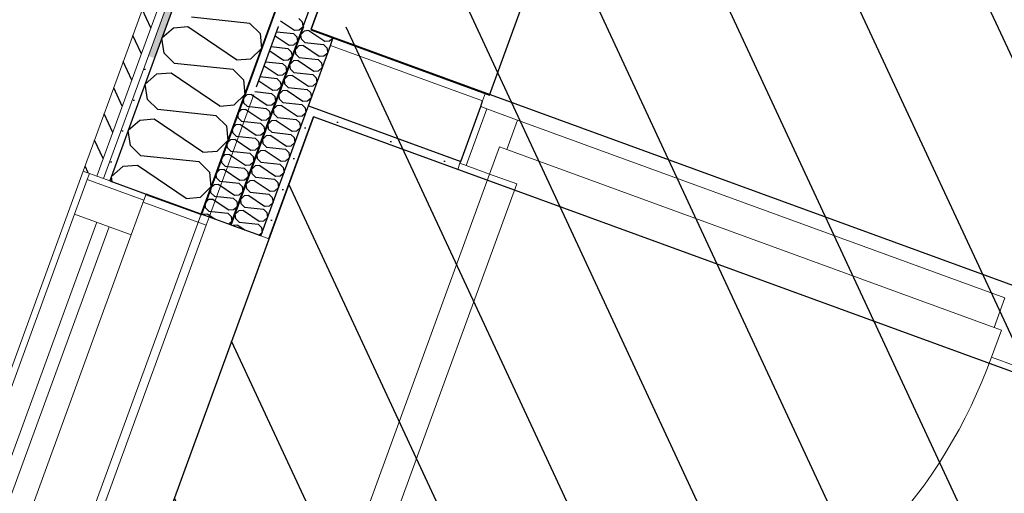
# Model space of a CAD drawing. Header units: millimetres. Extents: x 112481703 to 112588235, y 1264638581 to 1264713486.
# Tile 371 of 487: x 112576128 to 112577628, y 1264685695 to 1264686417. Entities that reach past the tile are written whole.
import ezdxf
from ezdxf.enums import TextEntityAlignment as Align

# ---------------------------------------------------------------- set-up
doc = ezdxf.new("R2010")
doc.units = ezdxf.units.MM
doc.header["$LTSCALE"] = 0.5
doc.header["$MEASUREMENT"] = 0
doc.linetypes.add('PLINE', pattern=[0])
for name, color, linetype, lineweight in [('234- Vinduer_ dører_ porter', 7, 'Continuous', 0), ('235- Utvendig kledning og overflate', 7, 'Continuous', 0), ('236- Innvendig kledning og overflate', 7, 'Continuous', 0), ('244- Vinduer_ dører_ foldevegger', 7, 'Continuous', 0), ('262- Taktekking', 7, 'Continuous', 0)]:
    doc.layers.add(name, color=color, linetype=linetype, lineweight=lineweight)
for name, color, linetype in [('2752 Løse skap og reoler', 7, 'Continuous'), ('862- M___Nettoareal', 7, 'Continuous'), ('862- M___Nettoareal (1-100)', 7, 'Continuous'), ('862- M___Nettoareal(Polylinje)', 7, 'Continuous'), ('LA_farge_dekke_asfalt2', 7, 'Continuous'), ('Yttervegger.A225', 7, 'Continuous'), ('Yttervegger.A225 (Skravur)', 7, 'Continuous')]:
    doc.layers.add(name, color=color, linetype=linetype)
doc.styles.add('GENERATED_STYLE_1', font='arial.ttf')
pattern_1 = [(294.95599, (112557650, 1264717795), (27.198964, 12.65766), [])]
pattern_2 = [(249.956, (112557650, 1264717795), (-81.357, 29.68231), [0, -50]), (249.956, (112557682.11, 1264717756.67), (-81.357, 29.68231), [0, -50])]
pattern_3 = [(249.956, (112557650, 1264717795), (-65.76007, 23.99193), [])]

# ---------------------------------------------------------------- blocks, each defined once
blk = doc.blocks.new('Korridor_14_9', base_point=(112576467.7, 1264681824.9))
at = {"layer": '862- M___Nettoareal(Polylinje)', "linetype": 'PLINE', "flags": 128}
blk.add_lwpolyline([(112572601.8, 1264674908.6), (112573784.5, 1264674477.1), (112574626.2, 1264676784), (112575767.2, 1264676367.7), (112576177.7, 1264676217.9), (112577189, 1264678989.8), (112578571.3, 1264682778.7), (112579511.2, 1264685354.9), (112580089.2, 1264686939), (112578574.1, 1264687491.8), (112577945.6, 1264685769.1), (112576576, 1264686268.7), (112573384.4, 1264677521), (112565766.9, 1264680300.1), (112564833.5, 1264677741.7), (112566533.4, 1264677121.5), (112567763.2, 1264676672.9), (112567763.5, 1264676673.8), (112569134.1, 1264676173.8)], close=True, dxfattribs=at)
blk = doc.blocks.new('Lager_BK_13_14', base_point=(112577734.9, 1264687561.2))
at = {"layer": '862- M___Nettoareal(Polylinje)', "linetype": 'PLINE', "flags": 128}
blk.add_lwpolyline([(112576572.4, 1264686402), (112577871.6, 1264685928), (112578457.6, 1264687534.3), (112578456.7, 1264687534.6), (112578902.5, 1264688756.7), (112577604.3, 1264689230.4)], close=True, dxfattribs=at)
blk = doc.blocks.new('*X105', base_point=(112557650, 1264717795))
at = {"layer": 'Yttervegger.A225 (Skravur)', "linetype": 'PLINE'}
for p, q in [((112576337.1, 1264686333.5), (112576319.4, 1264686318.2)), ((112576359.1, 1264686335.2), (112576337.1, 1264686333.5)), ((112576433.2, 1264686285.1), (112576359.1, 1264686335.2)), ((112576323.1, 1264686295.1), (112576319.4, 1264686318.2)), ((112576455.1, 1264686286.8), (112576471.2, 1264686302.7)), ((112576470.7, 1264686308.2), (112576471.2, 1264686302.7)), ((112576338.8, 1264686279.7), (112576323.1, 1264686295.1)), ((112576433.2, 1264686285.1), (112576455.1, 1264686286.8)), ((112576427.8, 1264686270.3), (112576338.8, 1264686279.7)), ((112576427.8, 1264686270.3), (112576443.5, 1264686254.9)), ((112576311.4, 1264686263.2), (112576293.7, 1264686247.9)), ((112576333.4, 1264686264.9), (112576311.4, 1264686263.2)), ((112576407.5, 1264686214.8), (112576333.4, 1264686264.9)), ((112576443.5, 1264686254.9), (112576445.6, 1264686232.4)), ((112576297.4, 1264686224.8), (112576293.7, 1264686247.9)), ((112576313.1, 1264686209.4), (112576297.4, 1264686224.8)), ((112576429.5, 1264686216.5), (112576445.6, 1264686232.4)), ((112576402.1, 1264686200), (112576313.1, 1264686209.4)), ((112576407.5, 1264686214.8), (112576429.5, 1264686216.5)), ((112576285.8, 1264686192.9), (112576268.1, 1264686177.6)), ((112576307.7, 1264686194.6), (112576285.8, 1264686192.9)), ((112576381.9, 1264686144.4), (112576307.7, 1264686194.6)), ((112576402.1, 1264686200), (112576417.8, 1264686184.5)), ((112576269.3, 1264686169.9), (112576268.1, 1264686177.6)), ((112576417.8, 1264686184.5), (112576419.9, 1264686162)), ((112576403.8, 1264686146.1), (112576419.9, 1264686162)), ((112576381.9, 1264686144.4), (112576403.8, 1264686146.1))]:
    blk.add_line(p, q, dxfattribs=at)
blk = doc.blocks.new('Vindu[3]', base_point=(112557650, 1264717795))
at = {"layer": '234- Vinduer_ dører_ porter', "linetype": 'PLINE'}
for p, q in [((112576225.3, 1264686185.9), (112575748.9, 1264684880.1)), ((112576225.3, 1264686185.9), (112576234.7, 1264686182.5)), ((112576234.7, 1264686182.5), (112576231.3, 1264686173.1)), ((112576234.7, 1264686182.5), (112576246, 1264686178.4)), ((112576234.7, 1264686182.5), (112576246, 1264686178.4)), ((112576246, 1264686178.4), (112576256.3, 1264686174.6)), ((112576246, 1264686178.4), (112576256.3, 1264686174.6)), ((112576231.3, 1264686173.1), (112576212.1, 1264686120.5)), ((112576317.7, 1264686141.6), (112576231.3, 1264686173.1)), ((112576256.3, 1264686174.6), (112576265.7, 1264686171.2)), ((112576256.3, 1264686174.6), (112576265.7, 1264686171.2)), ((112576265.7, 1264686171.2), (112576321.1, 1264686150.9)), ((112576265.7, 1264686171.2), (112576321.1, 1264686150.9)), ((112576317.7, 1264686141.6), (112576321.1, 1264686150.9)), ((112576298.5, 1264686088.9), (112576317.7, 1264686141.6)), ((112576316.7, 1264686138.7), (112576412.5, 1264686103.8)), ((112576212.1, 1264686120.5), (112575780.9, 1264684938.7)), ((112576212.1, 1264686120.5), (112576298.5, 1264686088.9)), ((112576417, 1264686116), (112576412.5, 1264686103.8)), ((112576245.9, 1264686108.1), (112575814.7, 1264684926.3)), ((112575833.5, 1264684919.5), (112576264.7, 1264686101.3)), ((112576412.5, 1264686103.8), (112575945, 1264684822.4)), ((112575867.4, 1264684907.1), (112576298.5, 1264686088.9))]:
    blk.add_line(p, q, dxfattribs=at)
blk = doc.blocks.new('Dør[10]', base_point=(112557650, 1264717795))
at = {"layer": '235- Utvendig kledning og overflate', "linetype": 'PLINE'}
for p, q in [((112576795.7, 1264686188.6), (112576799.1, 1264686198)), ((112576799.1, 1264686198), (112576800.2, 1264686200.8)), ((112576799.1, 1264686198), (112576800.2, 1264686200.8))]:
    blk.add_line(p, q, dxfattribs=at)
at = {"layer": '236- Innvendig kledning og overflate', "linetype": 'PLINE'}
blk.add_line((112576833.7, 1264686292.8), (112576838.2, 1264686305.1), dxfattribs=at)
at = {"layer": '244- Vinduer_ dører_ foldevegger', "linetype": 'PLINE'}
for p, q in [((112577693.1, 1264685993.2), (112576838.2, 1264686305.1)), ((112576799.1, 1264686198), (112576830.7, 1264686284.4)), ((112576800.2, 1264686200.8), (112576830.7, 1264686284.4)), ((112576800.2, 1264686200.8), (112576830.7, 1264686284.4)), ((112576840.1, 1264686281), (112576808.5, 1264686194.5)), ((112576830.7, 1264686284.4), (112576833.7, 1264686292.8)), ((112576840.1, 1264686281), (112576830.7, 1264686284.4)), ((112576887, 1264686263.8), (112576840.1, 1264686281)), ((112576870.6, 1264686218.7), (112576887, 1264686263.8)), ((112576887, 1264686263.8), (112577629.2, 1264685993.1)), ((112576844.2, 1264686181.5), (112576859.3, 1264686222.8)), ((112576859.3, 1264686222.8), (112576870.6, 1264686218.7)), ((112577612.7, 1264685948), (112576870.6, 1264686218.7)), ((112576808.5, 1264686194.5), (112576799.1, 1264686198)), ((112576808.5, 1264686194.5), (112576844.2, 1264686181.5)), ((112576565.2, 1264685416.8), (112576844.2, 1264686181.5)), ((112577650.6, 1264685876.7), (112576795.7, 1264686188.6)), ((112576844.2, 1264686181.5), (112576885.6, 1264686166.4)), ((112576885.6, 1264686166.4), (112576606.6, 1264685401.7)), ((112577629.2, 1264685993.1), (112577612.7, 1264685948)), ((112577624, 1264685943.9), (112577608.9, 1264685902.5)), ((112577612.7, 1264685948), (112577624, 1264685943.9)), ((112577608.9, 1264685902.5), (112577644.6, 1264685889.5))]:
    blk.add_line(p, q, dxfattribs=at)
blk.add_arc((112576844.2, 1264686181.5), 814, 249.956, 339.956, dxfattribs=at)
blk = doc.blocks.new('*X560', base_point=(112557650, 1264717795))
at = {"layer": 'Yttervegger.A225 (Skravur)', "linetype": 'PLINE'}
for p, q in [((112576486.7, 1264686307.1), (112576512.1, 1264686304.4)), ((112576512.1, 1264686304.4), (112576517.2, 1264686299.4)), ((112576517.2, 1264686299.4), (112576518.4, 1264686291.9)), ((112576516.6, 1264686290.4), (112576518.4, 1264686291.9))]:
    blk.add_line(p, q, dxfattribs=at)
blk = doc.blocks.new('*X561', base_point=(112557650, 1264717795))
at = {"layer": 'Yttervegger.A225 (Skravur)', "linetype": 'PLINE'}
for p, q in [((112576524.2, 1264686295.7), (112576523.6, 1264686301.7)), ((112576529.3, 1264686290.7), (112576524.2, 1264686295.7)), ((112576529.3, 1264686290.7), (112576558.2, 1264686287.7)), ((112576558.2, 1264686287.7), (112576563.2, 1264686282.6)), ((112576563.2, 1264686282.6), (112576564.4, 1264686275.1)), ((112576562.7, 1264686273.6), (112576564.4, 1264686275.1))]:
    blk.add_line(p, q, dxfattribs=at)
blk = doc.blocks.new('*X562', base_point=(112557650, 1264717795))
at = {"layer": 'Yttervegger.A225 (Skravur)', "linetype": 'PLINE'}
for p, q in [((112576526, 1264686414.8), (112576547.2, 1264686400.5)), ((112576547.2, 1264686400.5), (112576554.3, 1264686401)), ((112576554.3, 1264686401), (112576560, 1264686406)), ((112576559.9, 1264686406.6), (112576560, 1264686406))]:
    blk.add_line(p, q, dxfattribs=at)
blk = doc.blocks.new('*X563', base_point=(112557650, 1264717795))
at = {"layer": 'Yttervegger.A225 (Skravur)', "linetype": 'PLINE'}
for p, q in [((112576562, 1264686399.4), (112576556.8, 1264686394.2)), ((112576556.8, 1264686393.9), (112576556.8, 1264686394.2)), ((112576569.1, 1264686400), (112576562, 1264686399.4)), ((112576569.1, 1264686400), (112576593.2, 1264686383.7)), ((112576600.3, 1264686384.2), (112576606.1, 1264686389.2)), ((112576606, 1264686389.8), (112576606.1, 1264686389.2)), ((112576593.2, 1264686383.7), (112576600.3, 1264686384.2))]:
    blk.add_line(p, q, dxfattribs=at)
blk = doc.blocks.new('*X564', base_point=(112557650, 1264717795))
at = {"layer": 'Yttervegger.A225 (Skravur)', "linetype": 'PLINE'}
for p, q in [((112576517.7, 1264686392), (112576538.8, 1264686377.7)), ((112576520, 1264686398.4), (112576545.4, 1264686395.7)), ((112576545.4, 1264686395.7), (112576550.5, 1264686390.7)), ((112576550.5, 1264686390.7), (112576551.7, 1264686383.2)), ((112576511.7, 1264686375.6), (112576537.1, 1264686372.9)), ((112576537.1, 1264686372.9), (112576542.2, 1264686367.9)), ((112576538.8, 1264686377.7), (112576546, 1264686378.2)), ((112576546, 1264686378.2), (112576551.7, 1264686383.2)), ((112576509.3, 1264686369.2), (112576530.5, 1264686354.9)), ((112576530.5, 1264686354.9), (112576537.6, 1264686355.4)), ((112576537.6, 1264686355.4), (112576543.4, 1264686360.4)), ((112576542.2, 1264686367.9), (112576543.4, 1264686360.4)), ((112576501, 1264686346.4), (112576522.2, 1264686332)), ((112576503.3, 1264686352.7), (112576528.8, 1264686350.1)), ((112576528.8, 1264686350.1), (112576533.9, 1264686345.1)), ((112576533.9, 1264686345.1), (112576535.1, 1264686337.6)), ((112576495, 1264686329.9), (112576520.4, 1264686327.3)), ((112576520.4, 1264686327.3), (112576525.5, 1264686322.2)), ((112576522.2, 1264686332), (112576529.3, 1264686332.6)), ((112576529.3, 1264686332.6), (112576535.1, 1264686337.6)), ((112576492.7, 1264686323.6), (112576513.9, 1264686309.2)), ((112576521, 1264686309.8), (112576526.7, 1264686314.8)), ((112576525.5, 1264686322.2), (112576526.7, 1264686314.8)), ((112576513.9, 1264686309.2), (112576521, 1264686309.8))]:
    blk.add_line(p, q, dxfattribs=at)
blk = doc.blocks.new('*X565', base_point=(112557650, 1264717795))
at = {"layer": 'Yttervegger.A225 (Skravur)', "linetype": 'PLINE'}
for p, q in [((112576557.5, 1264686386.9), (112576556.8, 1264686393.9)), ((112576562.6, 1264686381.9), (112576557.5, 1264686386.9)), ((112576553.7, 1264686376.6), (112576548.5, 1264686371.4)), ((112576549.2, 1264686364.1), (112576548.5, 1264686371.4)), ((112576560.8, 1264686377.1), (112576553.7, 1264686376.6)), ((112576560.8, 1264686377.1), (112576584.9, 1264686360.9)), ((112576562.6, 1264686381.9), (112576591.4, 1264686378.9)), ((112576591.4, 1264686378.9), (112576596.5, 1264686373.9)), ((112576596.5, 1264686373.9), (112576597.7, 1264686366.4)), ((112576554.3, 1264686359.1), (112576549.2, 1264686364.1)), ((112576554.3, 1264686359.1), (112576583.1, 1264686356.1)), ((112576583.1, 1264686356.1), (112576588.2, 1264686351.1)), ((112576584.9, 1264686360.9), (112576592, 1264686361.4)), ((112576592, 1264686361.4), (112576597.7, 1264686366.4)), ((112576545.4, 1264686353.8), (112576540.2, 1264686348.6)), ((112576540.8, 1264686341.3), (112576540.2, 1264686348.6)), ((112576545.9, 1264686336.3), (112576540.8, 1264686341.3)), ((112576552.5, 1264686354.3), (112576545.4, 1264686353.8)), ((112576552.5, 1264686354.3), (112576576.5, 1264686338.1)), ((112576583.7, 1264686338.6), (112576589.4, 1264686343.6)), ((112576588.2, 1264686351.1), (112576589.4, 1264686343.6)), ((112576537.1, 1264686331), (112576531.8, 1264686325.8)), ((112576532.5, 1264686318.5), (112576531.8, 1264686325.8)), ((112576544.2, 1264686331.5), (112576537.1, 1264686331)), ((112576544.2, 1264686331.5), (112576568.2, 1264686315.3)), ((112576545.9, 1264686336.3), (112576574.8, 1264686333.3)), ((112576574.8, 1264686333.3), (112576579.9, 1264686328.3)), ((112576576.5, 1264686338.1), (112576583.7, 1264686338.6)), ((112576579.9, 1264686328.3), (112576581.1, 1264686320.8)), ((112576537.6, 1264686313.5), (112576532.5, 1264686318.5)), ((112576537.6, 1264686313.5), (112576566.5, 1264686310.5)), ((112576566.5, 1264686310.5), (112576571.6, 1264686305.5)), ((112576568.2, 1264686315.3), (112576575.3, 1264686315.8)), ((112576575.3, 1264686315.8), (112576581.1, 1264686320.8)), ((112576528.7, 1264686308.2), (112576523.5, 1264686303)), ((112576523.6, 1264686301.7), (112576523.5, 1264686303)), ((112576535.9, 1264686308.7), (112576528.7, 1264686308.2)), ((112576535.9, 1264686308.7), (112576559.9, 1264686292.4)), ((112576567, 1264686293), (112576572.8, 1264686298)), ((112576571.6, 1264686305.5), (112576572.8, 1264686298)), ((112576559.9, 1264686292.4), (112576567, 1264686293))]:
    blk.add_line(p, q, dxfattribs=at)
blk = doc.blocks.new('*X566', base_point=(112557650, 1264717795))
at = {"layer": 'Yttervegger.A225 (Skravur)', "linetype": 'PLINE'}
for p, q in [((112576520.4, 1264686285.3), (112576515.2, 1264686280.2)), ((112576527.5, 1264686285.9), (112576520.4, 1264686285.3)), ((112576527.5, 1264686285.9), (112576551.6, 1264686269.6)), ((112576515.9, 1264686272.9), (112576515.2, 1264686280.2)), ((112576521, 1264686267.9), (112576515.9, 1264686272.9)), ((112576521, 1264686267.9), (112576549.8, 1264686264.8)), ((112576551.6, 1264686269.6), (112576558.7, 1264686270.2)), ((112576558.7, 1264686270.2), (112576562.7, 1264686273.6)), ((112576512.1, 1264686262.5), (112576506.9, 1264686257.4)), ((112576507.5, 1264686250.1), (112576506.9, 1264686257.4)), ((112576519.2, 1264686263.1), (112576512.1, 1264686262.5)), ((112576519.2, 1264686263.1), (112576543.3, 1264686246.8)), ((112576549.8, 1264686264.8), (112576554.9, 1264686259.8)), ((112576550.4, 1264686247.4), (112576556.1, 1264686252.3)), ((112576554.9, 1264686259.8), (112576556.1, 1264686252.3)), ((112576503.8, 1264686239.7), (112576498.6, 1264686234.6)), ((112576510.9, 1264686240.3), (112576503.8, 1264686239.7)), ((112576512.6, 1264686245.1), (112576507.5, 1264686250.1)), ((112576510.9, 1264686240.3), (112576534.9, 1264686224)), ((112576512.6, 1264686245.1), (112576541.5, 1264686242)), ((112576541.5, 1264686242), (112576546.6, 1264686237)), ((112576543.3, 1264686246.8), (112576550.4, 1264686247.4)), ((112576546.6, 1264686237), (112576547.8, 1264686229.5)), ((112576499.2, 1264686227.3), (112576498.6, 1264686234.6)), ((112576504.3, 1264686222.3), (112576499.2, 1264686227.3)), ((112576504.3, 1264686222.3), (112576533.2, 1264686219.2)), ((112576534.9, 1264686224), (112576542.1, 1264686224.6)), ((112576542.1, 1264686224.6), (112576547.8, 1264686229.5)), ((112576495.4, 1264686216.9), (112576490.2, 1264686211.8)), ((112576490.9, 1264686204.5), (112576490.2, 1264686211.8)), ((112576502.6, 1264686217.5), (112576495.4, 1264686216.9)), ((112576502.6, 1264686217.5), (112576526.6, 1264686201.2)), ((112576533.2, 1264686219.2), (112576538.3, 1264686214.2)), ((112576533.7, 1264686201.8), (112576539.5, 1264686206.7)), ((112576538.3, 1264686214.2), (112576539.5, 1264686206.7)), ((112576487.1, 1264686194.1), (112576481.9, 1264686189)), ((112576494.2, 1264686194.7), (112576487.1, 1264686194.1)), ((112576496, 1264686199.4), (112576490.9, 1264686204.5)), ((112576494.2, 1264686194.7), (112576518.3, 1264686178.4)), ((112576496, 1264686199.4), (112576524.9, 1264686196.4)), ((112576524.9, 1264686196.4), (112576530, 1264686191.4)), ((112576526.6, 1264686201.2), (112576533.7, 1264686201.8)), ((112576530, 1264686191.4), (112576531.2, 1264686183.9)), ((112576482.6, 1264686181.6), (112576481.9, 1264686189)), ((112576487.7, 1264686176.6), (112576482.6, 1264686181.6)), ((112576487.7, 1264686176.6), (112576516.5, 1264686173.6)), ((112576518.3, 1264686178.4), (112576525.4, 1264686178.9)), ((112576525.4, 1264686178.9), (112576531.2, 1264686183.9)), ((112576478.8, 1264686171.3), (112576473.6, 1264686166.1)), ((112576474.3, 1264686158.8), (112576473.6, 1264686166.1)), ((112576485.9, 1264686171.8), (112576478.8, 1264686171.3)), ((112576485.9, 1264686171.8), (112576510, 1264686155.6)), ((112576516.5, 1264686173.6), (112576521.6, 1264686168.6)), ((112576517.1, 1264686156.1), (112576522.8, 1264686161.1)), ((112576521.6, 1264686168.6), (112576522.8, 1264686161.1)), ((112576470.5, 1264686148.5), (112576465.3, 1264686143.3)), ((112576477.6, 1264686149), (112576470.5, 1264686148.5)), ((112576479.4, 1264686153.8), (112576474.3, 1264686158.8)), ((112576477.6, 1264686149), (112576501.6, 1264686132.8)), ((112576479.4, 1264686153.8), (112576508.2, 1264686150.8)), ((112576508.2, 1264686150.8), (112576513.3, 1264686145.8)), ((112576510, 1264686155.6), (112576517.1, 1264686156.1)), ((112576513.3, 1264686145.8), (112576514.5, 1264686138.3)), ((112576465.9, 1264686136), (112576465.3, 1264686143.3)), ((112576471, 1264686131), (112576465.9, 1264686136)), ((112576471, 1264686131), (112576499.9, 1264686128)), ((112576501.6, 1264686132.8), (112576508.8, 1264686133.3)), ((112576508.8, 1264686133.3), (112576514.5, 1264686138.3)), ((112576462.2, 1264686125.7), (112576456.9, 1264686120.5)), ((112576457.6, 1264686113.2), (112576456.9, 1264686120.5)), ((112576469.3, 1264686126.2), (112576462.2, 1264686125.7)), ((112576469.3, 1264686126.2), (112576493.3, 1264686110)), ((112576499.9, 1264686128), (112576505, 1264686123)), ((112576500.4, 1264686110.5), (112576506.2, 1264686115.5)), ((112576505, 1264686123), (112576506.2, 1264686115.5)), ((112576453.8, 1264686102.9), (112576453.6, 1264686102.6)), ((112576461, 1264686103.4), (112576453.8, 1264686102.9)), ((112576462.7, 1264686108.2), (112576457.6, 1264686113.2)), ((112576461, 1264686103.4), (112576472.1, 1264686095.9)), ((112576462.7, 1264686108.2), (112576491.6, 1264686105.2)), ((112576491.6, 1264686105.2), (112576496.7, 1264686100.2)), ((112576493.3, 1264686110), (112576500.4, 1264686110.5)), ((112576492.8, 1264686088.3), (112576497.9, 1264686092.7)), ((112576496.7, 1264686100.2), (112576497.9, 1264686092.7))]:
    blk.add_line(p, q, dxfattribs=at)
blk = doc.blocks.new('*X570', base_point=(112557650, 1264717795))
at = {"layer": 'Yttervegger.A225 (Skravur)', "linetype": 'PLINE'}
for p, q in [((112576474.4, 1264686302.1), (112576469.2, 1264686297)), ((112576469.8, 1264686289.7), (112576469.2, 1264686297)), ((112576481.5, 1264686302.7), (112576474.4, 1264686302.1)), ((112576481.5, 1264686302.7), (112576505.5, 1264686286.4)), ((112576474.9, 1264686284.7), (112576469.8, 1264686289.7)), ((112576474.9, 1264686284.7), (112576503.8, 1264686281.6)), ((112576503.8, 1264686281.6), (112576508.9, 1264686276.6)), ((112576505.5, 1264686286.4), (112576512.7, 1264686287)), ((112576512.7, 1264686287), (112576516.6, 1264686290.4)), ((112576466.1, 1264686279.3), (112576460.8, 1264686274.2)), ((112576461.5, 1264686266.9), (112576460.8, 1264686274.2)), ((112576466.6, 1264686261.9), (112576461.5, 1264686266.9)), ((112576473.2, 1264686279.9), (112576466.1, 1264686279.3)), ((112576473.2, 1264686279.9), (112576497.2, 1264686263.6)), ((112576504.3, 1264686264.2), (112576510.1, 1264686269.1)), ((112576508.9, 1264686276.6), (112576510.1, 1264686269.1)), ((112576457.7, 1264686256.5), (112576452.5, 1264686251.4)), ((112576453.2, 1264686244.1), (112576452.5, 1264686251.4)), ((112576464.9, 1264686257.1), (112576457.7, 1264686256.5)), ((112576464.9, 1264686257.1), (112576488.9, 1264686240.8)), ((112576466.6, 1264686261.9), (112576495.5, 1264686258.8)), ((112576495.5, 1264686258.8), (112576500.6, 1264686253.8)), ((112576497.2, 1264686263.6), (112576504.3, 1264686264.2)), ((112576500.6, 1264686253.8), (112576501.8, 1264686246.3)), ((112576458.3, 1264686239.1), (112576453.2, 1264686244.1)), ((112576458.3, 1264686239.1), (112576487.2, 1264686236)), ((112576487.2, 1264686236), (112576492.2, 1264686231)), ((112576488.9, 1264686240.8), (112576496, 1264686241.4)), ((112576496, 1264686241.4), (112576501.8, 1264686246.3)), ((112576449.4, 1264686233.7), (112576444.2, 1264686228.6)), ((112576444.9, 1264686221.3), (112576444.2, 1264686228.6)), ((112576450, 1264686216.2), (112576444.9, 1264686221.3)), ((112576456.5, 1264686234.3), (112576449.4, 1264686233.7)), ((112576456.5, 1264686234.3), (112576480.6, 1264686218)), ((112576487.7, 1264686218.5), (112576493.5, 1264686223.5)), ((112576492.2, 1264686231), (112576493.5, 1264686223.5)), ((112576441.1, 1264686210.9), (112576435.9, 1264686205.7)), ((112576436.5, 1264686198.4), (112576435.9, 1264686205.7)), ((112576448.2, 1264686211.4), (112576441.1, 1264686210.9)), ((112576448.2, 1264686211.4), (112576472.3, 1264686195.2)), ((112576450, 1264686216.2), (112576478.8, 1264686213.2)), ((112576478.8, 1264686213.2), (112576483.9, 1264686208.2)), ((112576480.6, 1264686218), (112576487.7, 1264686218.5)), ((112576483.9, 1264686208.2), (112576485.1, 1264686200.7)), ((112576441.6, 1264686193.4), (112576436.5, 1264686198.4)), ((112576441.6, 1264686193.4), (112576470.5, 1264686190.4)), ((112576470.5, 1264686190.4), (112576475.6, 1264686185.4)), ((112576472.3, 1264686195.2), (112576479.4, 1264686195.7)), ((112576479.4, 1264686195.7), (112576485.1, 1264686200.7)), ((112576432.8, 1264686188.1), (112576427.6, 1264686182.9)), ((112576428.2, 1264686175.6), (112576427.6, 1264686182.9)), ((112576433.3, 1264686170.6), (112576428.2, 1264686175.6)), ((112576439.9, 1264686188.6), (112576432.8, 1264686188.1)), ((112576439.9, 1264686188.6), (112576463.9, 1264686172.4)), ((112576471.1, 1264686172.9), (112576476.8, 1264686177.9)), ((112576475.6, 1264686185.4), (112576476.8, 1264686177.9)), ((112576424.5, 1264686165.3), (112576419.2, 1264686160.1)), ((112576431.6, 1264686165.8), (112576424.5, 1264686165.3)), ((112576431.6, 1264686165.8), (112576455.6, 1264686149.6)), ((112576433.3, 1264686170.6), (112576462.2, 1264686167.6)), ((112576462.2, 1264686167.6), (112576467.3, 1264686162.6)), ((112576463.9, 1264686172.4), (112576471.1, 1264686172.9)), ((112576467.3, 1264686162.6), (112576468.5, 1264686155.1)), ((112576419.9, 1264686152.8), (112576419.2, 1264686160.1)), ((112576425, 1264686147.8), (112576419.9, 1264686152.8)), ((112576425, 1264686147.8), (112576453.9, 1264686144.8)), ((112576455.6, 1264686149.6), (112576462.7, 1264686150.1)), ((112576462.7, 1264686150.1), (112576468.5, 1264686155.1)), ((112576416.1, 1264686142.5), (112576410.9, 1264686137.3)), ((112576411.6, 1264686130), (112576410.9, 1264686137.3)), ((112576423.3, 1264686143), (112576416.1, 1264686142.5)), ((112576423.3, 1264686143), (112576447.3, 1264686126.8)), ((112576453.9, 1264686144.8), (112576459, 1264686139.8)), ((112576454.4, 1264686127.3), (112576460.2, 1264686132.3)), ((112576459, 1264686139.8), (112576460.2, 1264686132.3)), ((112576407.8, 1264686119.7), (112576407.6, 1264686119.4)), ((112576414.9, 1264686120.2), (112576407.8, 1264686119.7)), ((112576416.7, 1264686125), (112576411.6, 1264686130)), ((112576414.9, 1264686120.2), (112576426.1, 1264686112.7)), ((112576416.7, 1264686125), (112576445.5, 1264686122)), ((112576445.5, 1264686122), (112576450.6, 1264686117)), ((112576447.3, 1264686126.8), (112576454.4, 1264686127.3)), ((112576450.6, 1264686117), (112576451.8, 1264686109.5)), ((112576446.8, 1264686105.1), (112576451.8, 1264686109.5))]:
    blk.add_line(p, q, dxfattribs=at)
blk = doc.blocks.new('Simple Window Opening[49]', base_point=(112557650, 1264717795))
at = {"layer": '234- Vinduer_ dører_ porter', "linetype": 'PLINE'}
for p, q in [((112575928.3, 1264684814.6), (112576404.8, 1264686120.4)), ((112576449.8, 1264686104), (112576404.8, 1264686120.4)), ((112576450.8, 1264686103.6), (112576449.8, 1264686104)), ((112576495.9, 1264686087.2), (112576450.8, 1264686103.6)), ((112576508.1, 1264686082.7), (112576495.9, 1264686087.2)), ((112576031.7, 1264684776.9), (112576508.1, 1264686082.7))]:
    blk.add_line(p, q, dxfattribs=at)
blk = doc.blocks.new('*X581', base_point=(112557650, 1264717795))
at = {"layer": 'Yttervegger.A225 (Skravur)', "linetype": 'PLINE'}
for p, q in [((112576479.1, 1264686411), (112576390.1, 1264686420.4)), ((112576362.8, 1264686403.9), (112576345, 1264686388.6)), ((112576384.7, 1264686405.6), (112576362.8, 1264686403.9)), ((112576458.8, 1264686355.4), (112576384.7, 1264686405.6)), ((112576479.1, 1264686411), (112576494.8, 1264686395.5)), ((112576348.7, 1264686365.5), (112576345, 1264686388.6)), ((112576494.8, 1264686395.5), (112576496.9, 1264686373)), ((112576480.8, 1264686357.1), (112576496.9, 1264686373)), ((112576364.5, 1264686350), (112576348.7, 1264686365.5)), ((112576458.8, 1264686355.4), (112576480.8, 1264686357.1)), ((112576453.5, 1264686340.7), (112576364.5, 1264686350)), ((112576453.5, 1264686340.7), (112576469.2, 1264686325.2)), ((112576469.2, 1264686325.2), (112576470.7, 1264686308.2))]:
    blk.add_line(p, q, dxfattribs=at)
blk = doc.blocks.new('Bokhylle 02[15]', base_point=(112576844, 1264686301.9))
at = {"layer": '2752 Løse skap og reoler', "linetype": 'PLINE', "flags": 128}
blk.add_lwpolyline([(112576844, 1264686301.9), (112577451.6, 1264687967.3), (112577179.7, 1264688066.5), (112576572.1, 1264686401.1)], close=True, dxfattribs=at)
blk = doc.blocks.new('Label_67', base_point=(112577856.5, 1264687537.1))
at = {"layer": '862- M___Nettoareal (1-100)', "char_height": 200, "attachment_point": 1, "rotation": 249.956, "style": 'GENERATED_STYLE_1'}
for s, insert in [('\\A1;{\\pql;\\pt0,241000;\\fArial|b0|i0|c0|p0;\\W1.000000;4,2\\fArial|b0|i0|c0|p0;\\W1.000000;\\A1{\\H.66x;\\S^  ;}\\fArial|b0|i0|c0|p0;\\W1.000000; m\\fArial|b0|i0|c0|p0;\\W1.000000;\\A1{\\H.66x;\\S2^  ;}\\fArial|b0|i0|c0|p0;\\W1.000000;\\fArial|b0|i0|c0|p0;\\W1.000000;\\fArial|b0|i0|c0|p0;\\W1.000000;\\fArial|b0|i0|c0|p0;\\W1.000000;\\fArial|b0|i0|c0|p0;\\W1.000000;\\fArial|b0|i0|c0|p0;\\W1.000000;\\fArial|b0|i0|c0|p0;\\W1.000000;\\A1{\\H.66x;\\S^  ;}\\fArial|b0|i0|c0|p0;\\W1.000000;\\fArial|b0|i0|c0|p0;\\W1.000000;\\A1{\\H.66x;\\S^  ;}\\fArial|b0|i0|c0|p0;\\W1.000000;\\fArial|b0|i0|c0|p0;\\W1.000000;\\fArial|b0|i0|c0|p0;\\W1.000000;\\fArial|b0|i0|c0|p0;\\W1.000000;\\fArial|b0|i0|c0|p0;\\W1.000000;\\fArial|b0|i0|c0|p0;\\W1.000000;\\fArial|b0|i0|c0|p0;\\W1.000000;\\A1{\\H.66x;\\S^  ;}\\fArial|b0|i0|c0|p0;\\W1.000000;\\fArial|b0|i0|c0|p0;\\W1.000000;\\A1{\\H.66x;\\S^  ;}\\fArial|b0|i0|c0|p0;\\W1.000000;\\fArial|b0|i0|c0|p0;\\W1.000000;\\fArial|b0|i0|c0|p0;\\W1.000000;\\fArial|b0|i0|c0|p0;\\W1.000000;\\fArial|b0|i0|c0|p0;\\W1.000000;\\fArial|b0|i0|c0|p0;\\W1.000000;\\fArial|b0|i0|c0|p0;\\W1.000000;\\A1{\\H.66x;\\S^  ;}\\fArial|b0|i0|c0|p0;\\W1.000000;\\fArial|b0|i0|c0|p0;\\W1.000000;\\A1{\\H.66x;\\S^  ;}\\fArial|b0|i0|c0|p0;\\W1.000000;\\fArial|b0|i0|c0|p0;\\W1.000000;\\fArial|b0|i0|c0|p0;\\W1.000000;\\fArial|b0|i0|c0|p0;\\W1.000000;\\fArial|b0|i0|c0|p0;\\W1.000000;\\fArial|b0|i0|c0|p0;\\W1.000000;\\fArial|b0|i0|c0|p0;\\W1.000000;\\A1{\\H.66x;\\S^  ;}\\fArial|b0|i0|c0|p0;\\W1.000000;\\fArial|b0|i0|c0|p0;\\W1.000000;\\A1{\\H.66x;\\S^  ;}\\fArial|b0|i0|c0|p0;\\W1.000000;\\fArial|b0|i0|c0|p0;\\W1.000000;\\fArial|b0|i0|c0|p0;\\W1.000000;\\fArial|b0|i0|c0|p0;\\W1.000000;\\fArial|b0|i0|c0|p0;\\W1.000000;\\fArial|b0|i0|c0|p0;\\W1.000000;\\fArial|b0|i0|c0|p0;\\W1.000000;\\fArial|b0|i0|c0|p0;\\W1.000000;}', (112577855.8, 1264688135.4)), ('\\A1;{\\pql;\\pt0,241000;\\fArial|b0|i0|c0|p0;\\W1.000000;Lager/BK\\fArial|b0|i0|c0|p0;\\W1.000000;\\A1{\\H.66x;\\S^  ;}\\fArial|b0|i0|c0|p0;\\W1.000000;\\fArial|b0|i0|c0|p0;\\W1.000000;\\A1{\\H.66x;\\S^  ;}\\fArial|b0|i0|c0|p0;\\W1.000000;\\fArial|b0|i0|c0|p0;\\W1.000000;\\fArial|b0|i0|c0|p0;\\W1.000000;\\fArial|b0|i0|c0|p0;\\W1.000000;\\fArial|b0|i0|c0|p0;\\W1.000000;\\fArial|b0|i0|c0|p0;\\W1.000000;\\fArial|b0|i0|c0|p0;\\W1.000000;\\A1{\\H.66x;\\S^  ;}\\fArial|b0|i0|c0|p0;\\W1.000000;\\fArial|b0|i0|c0|p0;\\W1.000000;\\A1{\\H.66x;\\S^  ;}\\fArial|b0|i0|c0|p0;\\W1.000000;\\fArial|b0|i0|c0|p0;\\W1.000000;\\fArial|b0|i0|c0|p0;\\W1.000000;\\fArial|b0|i0|c0|p0;\\W1.000000;\\fArial|b0|i0|c0|p0;\\W1.000000;\\fArial|b0|i0|c0|p0;\\W1.000000;\\fArial|b0|i0|c0|p0;\\W1.000000;\\A1{\\H.66x;\\S^  ;}\\fArial|b0|i0|c0|p0;\\W1.000000;\\fArial|b0|i0|c0|p0;\\W1.000000;\\A1{\\H.66x;\\S^  ;}\\fArial|b0|i0|c0|p0;\\W1.000000;\\fArial|b0|i0|c0|p0;\\W1.000000;\\fArial|b0|i0|c0|p0;\\W1.000000;\\fArial|b0|i0|c0|p0;\\W1.000000;\\fArial|b0|i0|c0|p0;\\W1.000000;\\fArial|b0|i0|c0|p0;\\W1.000000;\\fArial|b0|i0|c0|p0;\\W1.000000;\\A1{\\H.66x;\\S^  ;}\\fArial|b0|i0|c0|p0;\\W1.000000;\\fArial|b0|i0|c0|p0;\\W1.000000;\\A1{\\H.66x;\\S^  ;}\\fArial|b0|i0|c0|p0;\\W1.000000;\\fArial|b0|i0|c0|p0;\\W1.000000;\\fArial|b0|i0|c0|p0;\\W1.000000;\\fArial|b0|i0|c0|p0;\\W1.000000;\\fArial|b0|i0|c0|p0;\\W1.000000;\\fArial|b0|i0|c0|p0;\\W1.000000;\\fArial|b0|i0|c0|p0;\\W1.000000;\\A1{\\H.66x;\\S^  ;}\\fArial|b0|i0|c0|p0;\\W1.000000;\\fArial|b0|i0|c0|p0;\\W1.000000;\\A1{\\H.66x;\\S^  ;}\\fArial|b0|i0|c0|p0;\\W1.000000;\\fArial|b0|i0|c0|p0;\\W1.000000;\\fArial|b0|i0|c0|p0;\\W1.000000;\\fArial|b0|i0|c0|p0;\\W1.000000;\\fArial|b0|i0|c0|p0;\\W1.000000;\\fArial|b0|i0|c0|p0;\\W1.000000;\\fArial|b0|i0|c0|p0;\\W1.000000;\\fArial|b0|i0|c0|p0;\\W1.000000;}', (112578153.8, 1264688026.7)), ('\\A1;{\\pql;\\pt0,241000;\\fArial|b0|i0|c0|p0;\\W1.000000;13\\fArial|b0|i0|c0|p0;\\W1.000000;\\A1{\\H.66x;\\S^  ;}\\fArial|b0|i0|c0|p0;\\W1.000000;\\fArial|b0|i0|c0|p0;\\W1.000000;\\A1{\\H.66x;\\S^  ;}\\fArial|b0|i0|c0|p0;\\W1.000000;\\fArial|b0|i0|c0|p0;\\W1.000000;\\fArial|b0|i0|c0|p0;\\W1.000000;\\fArial|b0|i0|c0|p0;\\W1.000000;\\fArial|b0|i0|c0|p0;\\W1.000000;\\fArial|b0|i0|c0|p0;\\W1.000000;\\fArial|b0|i0|c0|p0;\\W1.000000;\\A1{\\H.66x;\\S^  ;}\\fArial|b0|i0|c0|p0;\\W1.000000;\\fArial|b0|i0|c0|p0;\\W1.000000;\\A1{\\H.66x;\\S^  ;}\\fArial|b0|i0|c0|p0;\\W1.000000;\\fArial|b0|i0|c0|p0;\\W1.000000;\\fArial|b0|i0|c0|p0;\\W1.000000;\\fArial|b0|i0|c0|p0;\\W1.000000;\\fArial|b0|i0|c0|p0;\\W1.000000;\\fArial|b0|i0|c0|p0;\\W1.000000;\\fArial|b0|i0|c0|p0;\\W1.000000;\\A1{\\H.66x;\\S^  ;}\\fArial|b0|i0|c0|p0;\\W1.000000;\\fArial|b0|i0|c0|p0;\\W1.000000;\\A1{\\H.66x;\\S^  ;}\\fArial|b0|i0|c0|p0;\\W1.000000;\\fArial|b0|i0|c0|p0;\\W1.000000;\\fArial|b0|i0|c0|p0;\\W1.000000;\\fArial|b0|i0|c0|p0;\\W1.000000;\\fArial|b0|i0|c0|p0;\\W1.000000;\\fArial|b0|i0|c0|p0;\\W1.000000;\\fArial|b0|i0|c0|p0;\\W1.000000;\\A1{\\H.66x;\\S^  ;}\\fArial|b0|i0|c0|p0;\\W1.000000;\\fArial|b0|i0|c0|p0;\\W1.000000;\\A1{\\H.66x;\\S^  ;}\\fArial|b0|i0|c0|p0;\\W1.000000;\\fArial|b0|i0|c0|p0;\\W1.000000;\\fArial|b0|i0|c0|p0;\\W1.000000;\\fArial|b0|i0|c0|p0;\\W1.000000;\\fArial|b0|i0|c0|p0;\\W1.000000;\\fArial|b0|i0|c0|p0;\\W1.000000;\\fArial|b0|i0|c0|p0;\\W1.000000;\\A1{\\H.66x;\\S^  ;}\\fArial|b0|i0|c0|p0;\\W1.000000;\\fArial|b0|i0|c0|p0;\\W1.000000;\\A1{\\H.66x;\\S^  ;}\\fArial|b0|i0|c0|p0;\\W1.000000;\\fArial|b0|i0|c0|p0;\\W1.000000;\\fArial|b0|i0|c0|p0;\\W1.000000;\\fArial|b0|i0|c0|p0;\\W1.000000;\\fArial|b0|i0|c0|p0;\\W1.000000;\\fArial|b0|i0|c0|p0;\\W1.000000;\\fArial|b0|i0|c0|p0;\\W1.000000;\\fArial|b0|i0|c0|p0;\\W1.000000;}', (112578455.9, 1264687937.7))]:
    blk.add_mtext(s, dxfattribs=dict(at, insert=insert))
at = {"layer": '862- M___Nettoareal (1-100)', "style": 'GENERATED_STYLE_1'}
for tag, p in [('DUMMY_108', (112577908.3, 1264688137.5)), ('DUMMY_107', (112578203.6, 1264688029.8)), ('DUMMY_106', (112578498.8, 1264687922.1))]:
    blk.add_attdef(tag, text='', height=200, rotation=249.956, dxfattribs=at).set_placement(p, align=Align.TOP_LEFT)
blk = doc.blocks.new('*X1160', base_point=(112557650, 1264717795))
at = {"layer": 'Yttervegger.A225 (Skravur)', "linetype": 'PLINE'}
for p, q in [((112576553.7, 1264686418.5), (112576558.8, 1264686413.5)), ((112576558.8, 1264686413.5), (112576559.9, 1264686406.6))]:
    blk.add_line(p, q, dxfattribs=at)

msp = doc.modelspace()

# ---------------------------------------------------------------- hatches: boundary and pattern name
at = {"layer": '262- Taktekking', "linetype": 'Continuous'}
h = msp.add_hatch(dxfattribs=at)
h.set_pattern_fill('Membran', color=256, style=0, pattern_type=2)
h.set_pattern_definition(pattern_3)
h.paths.add_polyline_path([(112576561.1, 1264686406.1), (112576560.2, 1264686406.5), (112576555.8, 1264686394.3), (112576556.7, 1264686393.9)])
h = msp.add_hatch(dxfattribs=at)
h.set_pattern_fill('Membran', color=256, style=0, pattern_type=2)
h.set_pattern_definition(pattern_3)
h.paths.add_polyline_path([(112576556.7, 1264686393.9), (112576555.8, 1264686394.3), (112576522.2, 1264686302.2), (112576523.1, 1264686301.9)])
h = msp.add_hatch(dxfattribs=at)
h.set_pattern_fill('Membran', color=256, style=0, pattern_type=2)
h.set_pattern_definition(pattern_3)
h.paths.add_polyline_path([(112576523.1, 1264686301.9), (112576522.2, 1264686302.2), (112576517.7, 1264686290), (112576518.6, 1264686289.7)])
h = msp.add_hatch(dxfattribs=at)
h.set_pattern_fill('Membran', color=256, style=0, pattern_type=2)
h.set_pattern_definition(pattern_3)
h.paths.add_polyline_path([(112576518.6, 1264686289.7), (112576517.7, 1264686290), (112576449.8, 1264686104), (112576450.8, 1264686103.6)])
at = {"layer": 'LA_farge_dekke_asfalt2', "linetype": 'Continuous'}
h = msp.add_hatch(dxfattribs=at)
h.set_pattern_fill('Murverk', color=256, style=0, pattern_type=2)
h.set_pattern_definition([(294.956, (112557650, 1264717795), (163.1938, 75.94596), [])])
h.paths.add_polyline_path([(112562670.3, 1264672618.4), (112565507.4, 1264680394.8), (112573384.4, 1264677521), (112579262.4, 1264693632), (112587341.4, 1264690684.4), (112579714.9, 1264669780.9), (112576475.3, 1264670962.9), (112575386.6, 1264667979)])
at = {"layer": 'Yttervegger.A225 (Skravur)', "linetype": 'Continuous'}
h = msp.add_hatch(dxfattribs=at)
h.set_pattern_fill('Skrålinjer_1', color=256, style=0, pattern_type=2)
h.set_pattern_definition(pattern_1)
h.paths.add_polyline_path([(112578070.7, 1264691243.9), (112576293.5, 1264686372.9), (112576314.2, 1264686365.3), (112578091.4, 1264691236.4)])
h = msp.add_hatch(dxfattribs=at)
h.set_pattern_fill('Prikker_tett', color=256, style=0, pattern_type=2)
h.set_pattern_definition(pattern_2)
h.paths.add_polyline_path([(112578101.7, 1264691232.6), (112576324.5, 1264686361.5), (112576333.9, 1264686358.1), (112578111.1, 1264691229.2)])
h = msp.add_hatch(dxfattribs=at)
h.set_pattern_fill('Prikker_tett', color=256, style=0, pattern_type=2)
h.set_pattern_definition(pattern_2)
h.paths.add_polyline_path([(112576572.4, 1264686402), (112577663.3, 1264689391.9), (112577651.1, 1264689396.4), (112576560.2, 1264686406.5)])
for points in [[(112577551.5, 1264689263.5), (112576473, 1264686307.4), (112576473.9, 1264686307), (112577552.4, 1264689263.1)], [(112576405.7, 1264686120.1), (112576473.9, 1264686307), (112576473, 1264686307.4), (112576404.8, 1264686120.4)], [(112576405.3, 1264686119.2), (112576405.7, 1264686120.1), (112576404.8, 1264686120.4), (112576321.1, 1264686150.9), (112576320.8, 1264686150)]]:
    msp.add_hatch(color=256, dxfattribs=at).paths.add_polyline_path(points)
h = msp.add_hatch(dxfattribs=at)
h.set_pattern_fill('Prikker_tett', color=256, style=0, pattern_type=2)
h.set_pattern_definition(pattern_2)
h.paths.add_polyline_path([(112577547.9, 1264689250.9), (112576473.9, 1264686307), (112576485.2, 1264686302.9), (112577559.2, 1264689246.8)])
h = msp.add_hatch(dxfattribs=at)
h.set_pattern_fill('Prikker_tett', color=256, style=0, pattern_type=2)
h.set_pattern_definition(pattern_2)
h.paths.add_polyline_path([(112576606.2, 1264686389.7), (112576601.8, 1264686377.5), (112576833.7, 1264686292.8), (112576838.2, 1264686305.1)])
h = msp.add_hatch(dxfattribs=at)
h.set_pattern_fill('Skrålinjer_1', color=256, style=0, pattern_type=2)
h.set_pattern_definition(pattern_1)
h.paths.add_polyline_path([(112576293.5, 1264686372.9), (112576225.3, 1264686185.9), (112576234.7, 1264686182.5), (112576246, 1264686178.4), (112576314.2, 1264686365.3)])
h = msp.add_hatch(dxfattribs=at)
h.set_pattern_fill('Prikker_tett', color=256, style=0, pattern_type=2)
h.set_pattern_definition(pattern_2)
h.paths.add_polyline_path([(112576333.9, 1264686358.1), (112576324.5, 1264686361.5), (112576256.3, 1264686174.6), (112576265.7, 1264686171.2)])
h = msp.add_hatch(dxfattribs=at)
h.set_pattern_fill('Prikker_tett', color=256, style=0, pattern_type=2)
h.set_pattern_definition(pattern_2)
h.paths.add_polyline_path([(112576417, 1264686116), (112576485.2, 1264686302.9), (112576473.9, 1264686307), (112576405.7, 1264686120.1)])
h = msp.add_hatch(dxfattribs=at)
h.set_pattern_fill('Prikker_tett', color=256, style=0, pattern_type=2)
h.set_pattern_definition(pattern_2)
h.paths.add_polyline_path([(112576580.4, 1264686281), (112576568.2, 1264686285.4), (112576563.7, 1264686273.2), (112576576, 1264686268.7)])
h = msp.add_hatch(dxfattribs=at)
h.set_pattern_fill('Prikker_tett', color=256, style=0, pattern_type=2)
h.set_pattern_definition(pattern_2)
h.paths.add_polyline_path([(112576800.2, 1264686200.8), (112576580.4, 1264686281), (112576576, 1264686268.7), (112576795.7, 1264686188.6)])
h = msp.add_hatch(dxfattribs=at)
h.set_pattern_fill('Prikker_tett', color=256, style=0, pattern_type=2)
h.set_pattern_definition(pattern_2)
h.paths.add_polyline_path([(112576563.7, 1264686273.2), (112576495.9, 1264686087.2), (112576498.7, 1264686086.2), (112576508.1, 1264686082.7), (112576576, 1264686268.7)])
h = msp.add_hatch(dxfattribs=at)
h.set_pattern_fill('Prikker_tett', color=256, style=0, pattern_type=2)
h.set_pattern_definition(pattern_2)
h.paths.add_polyline_path([(112576412.5, 1264686103.8), (112576417, 1264686116), (112576405.7, 1264686120.1), (112576405.3, 1264686119.2), (112576320.8, 1264686150), (112576316.7, 1264686138.7)])

# ---------------------------------------------------------------- linework, layer by layer
at = {"layer": '235- Utvendig kledning og overflate', "linetype": 'PLINE'}
for p, q in [((112578091.4, 1264691236.4), (112576314.2, 1264686365.3)), ((112578101.7, 1264691232.6), (112576324.5, 1264686361.5)), ((112576314.2, 1264686365.3), (112576246, 1264686178.4)), ((112576324.5, 1264686361.5), (112576256.3, 1264686174.6)), ((112576795.7, 1264686188.6), (112576799.1, 1264686198)), ((112576799.1, 1264686198), (112576800.2, 1264686200.8)), ((112576225.3, 1264686185.9), (112576234.7, 1264686182.5)), ((112576234.7, 1264686182.5), (112576246, 1264686178.4)), ((112576246, 1264686178.4), (112576256.3, 1264686174.6)), ((112576256.3, 1264686174.6), (112576265.7, 1264686171.2))]:
    msp.add_line(p, q, dxfattribs=at)
at = {"layer": '235- Utvendig kledning og overflate', "linetype": 'PLINE', "flags": 128}
for points in [[(112578070.7, 1264691243.9), (112576293.5, 1264686372.9)], [(112576293.5, 1264686372.9), (112576225.3, 1264686185.9)], [(112576576, 1264686268.7), (112576795.7, 1264686188.6)]]:
    msp.add_lwpolyline(points, dxfattribs=at)
at = {"layer": '236- Innvendig kledning og overflate', "linetype": 'PLINE'}
for p, q in [((112576473.9, 1264686307), (112577552.4, 1264689263.1)), ((112576606.2, 1264686389.7), (112576572.4, 1264686402)), ((112576833.7, 1264686292.8), (112576601.8, 1264686377.5)), ((112576405.7, 1264686120.1), (112576473.9, 1264686307)), ((112576833.7, 1264686292.8), (112576838.2, 1264686305.1)), ((112576320.8, 1264686150), (112576316.7, 1264686138.7)), ((112576321.1, 1264686150.9), (112576320.8, 1264686150)), ((112576405.3, 1264686119.2), (112576320.8, 1264686150)), ((112576316.7, 1264686138.7), (112576412.5, 1264686103.8)), ((112576405.7, 1264686120.1), (112576405.3, 1264686119.2)), ((112576417, 1264686116), (112576412.5, 1264686103.8)), ((112576508.1, 1264686082.7), (112576495.9, 1264686087.2))]:
    msp.add_line(p, q, dxfattribs=at)
at = {"layer": '236- Innvendig kledning og overflate', "linetype": 'PLINE', "flags": 128}
for points in [[(112576489.3, 1264686314.2), (112576522.9, 1264686406.3)], [(112576838.2, 1264686305.1), (112576572.4, 1264686402)], [(112576472.6, 1264686306.4), (112576404.8, 1264686120.4)], [(112576417, 1264686116), (112576485.2, 1264686302.9)]]:
    msp.add_lwpolyline(points, dxfattribs=at)
at = {"layer": 'Yttervegger.A225', "linetype": 'PLINE'}
for p, q in [((112576560.2, 1264686406.5), (112577651.1, 1264689396.4)), ((112577412.4, 1264689314.2), (112576333.9, 1264686358.1)), ((112576473, 1264686307.4), (112577551.5, 1264689263.5)), ((112576555.8, 1264686394.3), (112576560.2, 1264686406.5)), ((112576556.7, 1264686393.9), (112576561.1, 1264686406.1)), ((112576522.2, 1264686302.2), (112576555.8, 1264686394.3)), ((112576523.1, 1264686301.9), (112576556.7, 1264686393.9)), ((112576601.8, 1264686377.5), (112576606.2, 1264686389.7)), ((112576601.8, 1264686377.5), (112576606.2, 1264686389.7)), ((112576568.2, 1264686285.4), (112576601.8, 1264686377.5)), ((112576568.2, 1264686285.4), (112576601.8, 1264686377.5)), ((112576333.9, 1264686358.1), (112576265.7, 1264686171.2)), ((112576404.8, 1264686120.4), (112576473, 1264686307.4)), ((112576517.7, 1264686290), (112576522.2, 1264686302.2)), ((112576518.6, 1264686289.7), (112576523.1, 1264686301.9)), ((112576449.8, 1264686104), (112576517.7, 1264686290)), ((112576450.8, 1264686103.6), (112576518.6, 1264686289.7)), ((112576563.7, 1264686273.2), (112576568.2, 1264686285.4)), ((112576563.7, 1264686273.2), (112576568.2, 1264686285.4)), ((112576568.2, 1264686285.4), (112576800.2, 1264686200.8)), ((112576800.2, 1264686200.8), (112576830.7, 1264686284.4)), ((112576830.7, 1264686284.4), (112576833.7, 1264686292.8)), ((112576495.9, 1264686087.2), (112576563.7, 1264686273.2)), ((112576265.7, 1264686171.2), (112576321.1, 1264686150.9)), ((112576404.8, 1264686120.4), (112576321.1, 1264686150.9)), ((112576449.8, 1264686104), (112576404.8, 1264686120.4)), ((112576450.8, 1264686103.6), (112576449.8, 1264686104)), ((112576495.9, 1264686087.2), (112576450.8, 1264686103.6))]:
    msp.add_line(p, q, dxfattribs=at)
at = {"layer": 'Yttervegger.A225', "linetype": 'PLINE', "flags": 128}
for points in [[(112576572.4, 1264686402), (112577663.3, 1264689391.9)], [(112576489.3, 1264686314.2), (112576522.9, 1264686406.3)], [(112576508.1, 1264686082.7), (112576576, 1264686268.7)]]:
    msp.add_lwpolyline(points, dxfattribs=at)

# ---------------------------------------------------------------- block references
at = {"layer": '234- Vinduer_ dører_ porter', "linetype": 'PLINE'}
for name in ['Vindu[3]', 'Simple Window Opening[49]']:
    msp.add_blockref(name, (112557650, 1264717795), dxfattribs=at)
at = {"layer": '244- Vinduer_ dører_ foldevegger', "linetype": 'PLINE'}
msp.add_blockref('Dør[10]', (112557650, 1264717795), dxfattribs=at)
at = {"layer": '2752 Løse skap og reoler', "linetype": 'PLINE'}
msp.add_blockref('Bokhylle 02[15]', (112576844, 1264686301.9), dxfattribs=at)
at = {"layer": '862- M___Nettoareal', "linetype": 'Continuous'}
for name, p in [('Lager_BK_13_14', (112577734.9, 1264687561.2)), ('Korridor_14_9', (112576467.7, 1264681824.9))]:
    msp.add_blockref(name, p, dxfattribs=at)
at = {"layer": '862- M___Nettoareal (1-100)', "linetype": 'PLINE'}
msp.add_blockref('Label_67', (112577856.5, 1264687537.1), dxfattribs=at)
at = {"layer": 'Yttervegger.A225'}
for name in ['*X1160', '*X581', '*X562', '*X564', '*X565', '*X563', '*X105', '*X570', '*X560', '*X561', '*X566']:
    msp.add_blockref(name, (112557650, 1264717795), dxfattribs=at)

doc.saveas('drawing.dxf')
